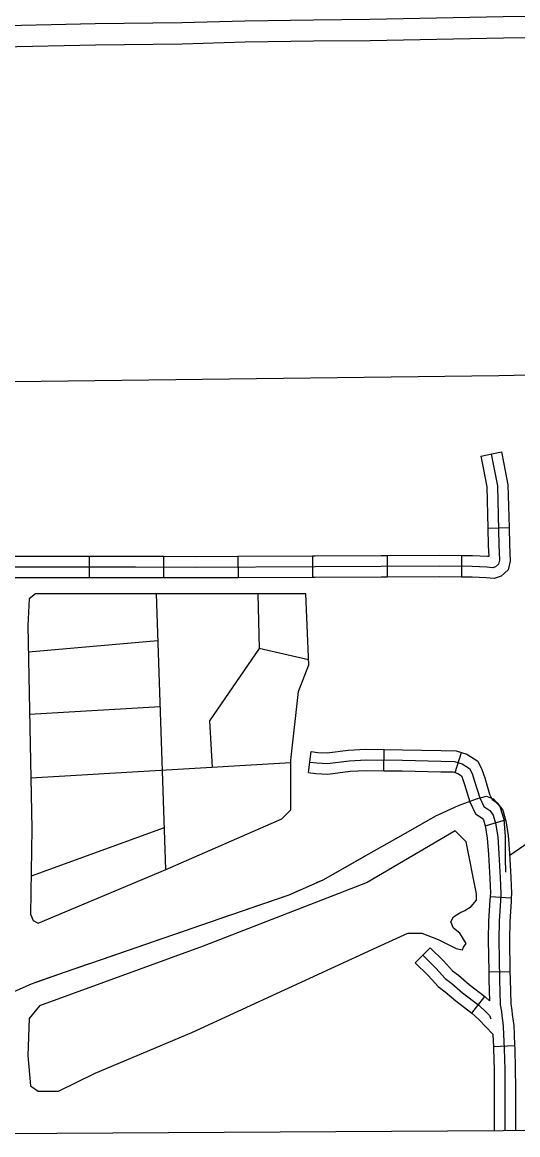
# Model space of a CAD drawing. Extents: x 1127717 to 1741049, y 2026793 to 2244711.
# Drawn here: x 1305449 to 1308961, y 2075354 to 2083231 of the extents above; entities that cross this region are included whole.
import ezdxf

# ---------------------------------------------------------------- set-up
doc = ezdxf.new("R2010")
doc.units = 0
for name, color, linetype in [('15', 7, 'Continuous'), ('32', 7, 'Continuous'), ('35', 7, 'Continuous'), ('43', 7, 'Continuous'), ('46', 7, 'Continuous'), ('5', 7, 'Continuous')]:
    doc.layers.add(name, color=color, linetype=linetype)

msp = doc.modelspace()

# ---------------------------------------------------------------- linework, layer by layer
at = {"layer": '15'}
msp.add_lwpolyline([(1304587.9, 2075354.2), (1305301.1, 2075363.7), (1308857.7, 2075384.3), (1311516.4, 2075411.9), (1312660.7, 2075431.7)], dxfattribs=at)
at = {"layer": '32'}
for p, q in [((1308698.8, 2080159.9), (1308845.9, 2080189)), ((1308749, 2079648.9), (1308899, 2079652.7)), ((1305922.8, 2079448.3), (1305922.8, 2079298.3)), ((1306451.2, 2079447.3), (1306450.5, 2079297.3)), ((1306978.4, 2079447.6), (1306979.2, 2079297.6)), ((1307506.4, 2079450.3), (1307507.2, 2079300.3)), ((1308034.4, 2079452.7), (1308035.2, 2079302.7)), ((1308563.5, 2079453.2), (1308562.1, 2079303.2)), ((1307477.4, 2077918.4), (1307496, 2078067.2)), ((1308012, 2077932), (1308013.8, 2078082)), ((1308517.5, 2077918), (1308561.6, 2078061.4)), ((1308731.2, 2077541.2), (1308874.8, 2077584.6)), ((1308765.3, 2077041.4), (1308915.1, 2077032.6)), ((1308234.4, 2076571.9), (1308340.5, 2076678)), ((1308755.3, 2076508.3), (1308905.3, 2076510.5)), ((1308634.6, 2076215.1), (1308726.6, 2076333.6)), ((1308789.2, 2075979.1), (1308939, 2075987.2))]:
    msp.add_line(p, q, dxfattribs=at)
for points in [[(1308772.4, 2080174.4), (1308789, 2080090.4), (1308816.5, 2079948.7), (1308827.1, 2079529.8), (1308831.3, 2079421.9), (1308824.9, 2079394.4), (1308803.8, 2079375.4), (1308784.8, 2079369), (1308742.5, 2079373.3), (1308638.8, 2079377.5), (1308408.3, 2079379.6), (1307993, 2079377.5), (1307525.6, 2079375.4), (1306681.8, 2079371.2), (1306251.9, 2079373.3), (1305894.5, 2079373.3), (1305393.3, 2079373.3), (1305298.1, 2079371.2), (1305264.3, 2079356.3), (1305262.2, 2079333.1), (1305264.2, 2079231.9)], [(1308698.8, 2080159.9), (1308715.4, 2080076), (1308741.7, 2079940.6), (1308749, 2079648.9)], [(1308845.9, 2080189), (1308862.6, 2080104.9), (1308891.3, 2079956.8), (1308899, 2079652.7)], [(1308899, 2079652.7), (1308902, 2079532.2), (1308906.6, 2079414.8), (1308892.7, 2079354.5), (1308842.4, 2079309.2), (1308793.3, 2079292.8), (1308737.2, 2079298.4), (1308637, 2079302.5), (1308562.1, 2079303.2)], [(1308749, 2079648.9), (1308752.1, 2079527.4), (1308755.2, 2079447.4), (1308747.7, 2079448.1), (1308640.7, 2079452.5), (1308563.5, 2079453.2)], [(1305922.8, 2079448.3), (1305894.5, 2079448.3), (1305394.8, 2079448.3)], [(1306451.2, 2079447.3), (1306252.1, 2079448.3), (1305922.8, 2079448.3)], [(1306978.4, 2079447.6), (1306681.8, 2079446.2), (1306451.2, 2079447.3)], [(1307506.4, 2079450.3), (1306978.4, 2079447.6)], [(1308034.4, 2079452.7), (1307992.6, 2079452.5), (1307525.3, 2079450.4), (1307506.4, 2079450.3)], [(1308563.5, 2079453.2), (1308408.5, 2079454.6), (1308034.4, 2079452.7)], [(1305922.8, 2079298.3), (1305894.5, 2079298.3), (1305394.8, 2079298.3)], [(1306450.5, 2079297.3), (1306251.7, 2079298.3), (1305922.8, 2079298.3)], [(1306979.2, 2079297.6), (1306681.8, 2079296.2), (1306450.5, 2079297.3)], [(1307507.2, 2079300.3), (1306979.2, 2079297.6)], [(1308035.2, 2079302.7), (1307993.3, 2079302.5), (1307526, 2079300.4), (1307507.2, 2079300.3)], [(1308562.1, 2079303.2), (1308408.2, 2079304.6), (1308035.2, 2079302.7)], [(1307496, 2078067.2), (1307543.2, 2078061.3), (1307609.4, 2078058.6), (1307759.9, 2078077), (1307884.4, 2078083.6), (1308013.8, 2078082)], [(1308013.8, 2078082), (1308145, 2078080.4), (1308418.4, 2078074.1), (1308524.8, 2078072.7), (1308561.6, 2078061.4)], [(1307486.7, 2077992.8), (1307537, 2077986.5), (1307612.4, 2077983.4), (1307766.4, 2078002.2), (1307885.9, 2078008.5), (1308143.6, 2078005.4), (1308417.1, 2077999.1), (1308513, 2077997.9), (1308568.2, 2077980.9), (1308620.1, 2077948), (1308637.1, 2077912), (1308655.1, 2077857.9), (1308691.2, 2077739.1), (1308720.9, 2077677.5), (1308762.2, 2077650), (1308786.6, 2077617.1), (1308803.6, 2077560.9), (1308819.5, 2077463.3), (1308828, 2077342.3), (1308837.5, 2077172.6), (1308841.8, 2077063.4), (1308838.6, 2077009.3), (1308829, 2076866.1), (1308826.9, 2076735.6), (1308831.1, 2076453.4), (1308837.5, 2076275.2), (1308844.9, 2076226.4), (1308847.1, 2076196.7), (1308854.5, 2076145.8), (1308858.7, 2076120.4), (1308859.8, 2076064.1), (1308865.1, 2075965.5), (1308868.3, 2075814.9), (1308869.3, 2075689.7), (1308869.3, 2075384.3)], [(1308561.6, 2078061.4), (1308599.8, 2078049.7), (1308678.7, 2077999.7), (1308706.9, 2077939.9), (1308726.6, 2077880.6), (1308761.3, 2077766.4), (1308779.5, 2077728.6), (1308814.7, 2077705.1), (1308854.6, 2077651.3), (1308874.8, 2077584.6)], [(1307477.4, 2077918.4), (1307530.7, 2077911.7), (1307615.4, 2077908.2), (1307773, 2077927.5), (1307887.4, 2077933.5), (1308012, 2077932)], [(1308012, 2077932), (1308142.3, 2077930.4), (1308415.8, 2077924.1), (1308501.3, 2077923), (1308517.5, 2077918)], [(1308517.5, 2077918), (1308536.5, 2077912.2), (1308561.6, 2077896.3), (1308567.4, 2077884.1), (1308583.7, 2077835.1), (1308621.1, 2077711.7), (1308662.2, 2077626.5), (1308709.8, 2077594.8), (1308718.6, 2077582.9), (1308731.2, 2077541.2)], [(1308730.4, 2077543.9), (1308744.9, 2077454.6), (1308753.1, 2077337.6), (1308762.6, 2077169.1), (1308766.7, 2077064.1), (1308765.3, 2077041.4)], [(1308874.8, 2077584.6), (1308876.8, 2077577.8), (1308894.1, 2077471.9), (1308902.8, 2077347.1), (1308912.4, 2077176.2), (1308916.8, 2077062.6), (1308915.1, 2077032.6)], [(1308765.3, 2077041.4), (1308763.7, 2077014), (1308754.1, 2076869.2), (1308751.9, 2076735.6), (1308755.3, 2076508.3)], [(1308915.1, 2077032.6), (1308913.4, 2077004.6), (1308904, 2076863), (1308901.9, 2076735.5), (1308905.3, 2076510.5)], [(1308340.5, 2076678), (1308433.7, 2076584.7), (1308498, 2076515.4), (1308541, 2076483.1), (1308617.8, 2076418), (1308726.6, 2076333.6)], [(1308234.4, 2076571.9), (1308325.6, 2076480.7), (1308397.1, 2076403.5), (1308447.4, 2076365.8), (1308523.3, 2076301.5), (1308634.6, 2076215.1)], [(1308287.4, 2076625), (1308379.7, 2076532.7), (1308447.5, 2076459.5), (1308494.2, 2076424.5), (1308570.5, 2076359.8), (1308684, 2076271.7), (1308738.1, 2076222.9), (1308761.4, 2076198.5), (1308770.9, 2076175.2)], [(1308755.3, 2076508.3), (1308756.2, 2076451.5), (1308761.5, 2076302.8)], [(1308905.3, 2076510.5), (1308906.1, 2076455.3), (1308912.3, 2076282.2), (1308919.5, 2076234.8), (1308921.7, 2076204.8), (1308928.6, 2076157.4), (1308933.6, 2076127.3), (1308934.7, 2076066.9), (1308939, 2075987.2)], [(1308726.6, 2076333.6), (1308732.2, 2076329.3), (1308761.5, 2076302.8)], [(1308634.6, 2076215.1), (1308635.8, 2076214.2), (1308685.8, 2076169.1), (1308784.7, 2076065.6)], [(1308784.7, 2076065.6), (1308784.8, 2076061.4), (1308789.2, 2075979.1)], [(1308789.2, 2075979.1), (1308790.1, 2075962.7), (1308793.3, 2075813.7), (1308794.3, 2075689.4), (1308794.3, 2075383.9)], [(1308939, 2075987.2), (1308940, 2075968.3), (1308943.3, 2075816), (1308944.3, 2075690), (1308944.3, 2075385.2)]]:
    msp.add_lwpolyline(points, dxfattribs=at)
at = {"layer": '35'}
for points in [[(1307459.5, 2079184.9), (1305543.9, 2079184.9), (1305498.9, 2079148.9), (1305489.9, 2078959.8), (1305516.9, 2077519), (1305507.9, 2076915.6), (1305525.9, 2076870.6), (1305561.9, 2076852.6), (1306462.1, 2077230.8), (1307290.2, 2077591), (1307353.3, 2077654), (1307353.3, 2078005.2), (1307407.3, 2078491.5), (1307479.3, 2078680.6), (1307459.5, 2079184.9)], [(1306399.1, 2079184.9), (1306465.4, 2077232.2)], [(1307119.2, 2079184.9), (1307128.2, 2078797.7), (1306777.1, 2078284.4), (1306795.5, 2077954.4)], [(1306410.4, 2078851.8), (1305493.5, 2078770.4)], [(1307477.8, 2078717.7), (1307128.2, 2078797.7)], [(1306426.3, 2078383.8), (1305501.7, 2078329.3)], [(1307353.3, 2077987.2), (1305510.2, 2077878.7)], [(1306455.3, 2077528.4), (1305511.9, 2077185.7)], [(1308518.2, 2077506.2), (1307893.3, 2077140.7), (1306732.1, 2076690.5), (1305570.9, 2076267.2), (1305498.9, 2076177.2), (1305489.9, 2075916), (1305507.9, 2075699.9), (1305561.9, 2075663.9), (1305706, 2075663.9), (1305967, 2075790), (1306651.1, 2076078.1), (1307965.4, 2076681.5), (1308181.4, 2076780.5), (1308280.4, 2076780.5), (1308397.4, 2076735.5), (1308523.5, 2076672.5), (1308568.5, 2076663.5), (1308577.5, 2076681.5), (1308595.5, 2076708.5), (1308550.5, 2076780.5), (1308550.5, 2076780.5), (1308505.5, 2076816.6), (1308487.5, 2076861.6), (1308505.5, 2076897.6), (1308550.5, 2076924.6), (1308586.5, 2076942.6), (1308631.5, 2076969.7), (1308667.5, 2077014.7), (1308667.5, 2077059.7), (1308595.5, 2077428.9), (1308518.2, 2077506.2)], [(1309102.3, 2077468.7), (1308903.7, 2077330.9)]]:
    msp.add_lwpolyline(points, dxfattribs=at)
at = {"layer": '43'}
for points in [[(1305239.5, 2076338.2), (1305302.4, 2076326.9), (1305371.8, 2076359.8), (1305514.2, 2076421.9), (1305748, 2076505.9), (1306018.2, 2076597.3), (1306387.1, 2076725.2), (1306851, 2076885.9), (1307340.4, 2077054), (1307581.4, 2077160), (1307906.5, 2077342.7), (1308202.3, 2077510.8), (1308381.3, 2077613.1), (1308542, 2077686.1), (1308669.8, 2077733.6), (1308739.2, 2077751.9), (1308786.7, 2077733.6), (1308834.2, 2077678.8), (1308863.4, 2077587.5), (1308870.7, 2077466.9), (1308870.7, 2077309.8), (1308875.2, 2077213.9)], [(1308170.1, 2077492.5), (1308202.3, 2077510.8), (1308342.1, 2077590.6)], [(1307998, 2077394.7), (1308170.1, 2077492.5)], [(1307535.7, 2077139.9), (1307581.4, 2077160), (1307883.1, 2077329.6)], [(1307042.8, 2076951.8), (1307340.4, 2077054), (1307414.9, 2077086.8)], [(1306543.8, 2076779.5), (1306851, 2076885.9), (1306918, 2076909)], [(1306044.9, 2076606.5), (1306387.1, 2076725.2), (1306419, 2076736.2)], [(1305546.1, 2076433.4), (1305748, 2076505.9), (1305919.9, 2076564)]]:
    msp.add_lwpolyline(points, dxfattribs=at)
at = {"layer": '46'}
for points in [[(1303873.4, 2083178.3), (1304071.9, 2083184.9), (1304797.4, 2083198.3), (1305234.3, 2083205), (1305966.4, 2083221.7), (1306579.9, 2083228.3), (1307026.9, 2083241.7), (1307512.4, 2083248.4), (1307912.3, 2083251.7), (1308858.1, 2083271.7), (1309422.1, 2083278.4), (1310069.2, 2083291.8), (1310494.7, 2083298.4)], [(1305300, 2083056.4), (1305969, 2083071.7), (1306583, 2083078.3), (1307030.2, 2083091.7), (1307514, 2083098.4), (1307914.5, 2083101.7), (1308860.6, 2083121.7), (1309424.5, 2083128.4), (1310071.9, 2083141.8), (1310497.1, 2083148.5), (1310494.7, 2083298.4)]]:
    msp.add_lwpolyline(points, dxfattribs=at)
at = {"layer": '5'}
msp.add_lwpolyline([(1311424.1, 2080784.5), (1308826.3, 2080726.4), (1305391.2, 2080684.8)], dxfattribs=at)

doc.saveas('drawing.dxf')
